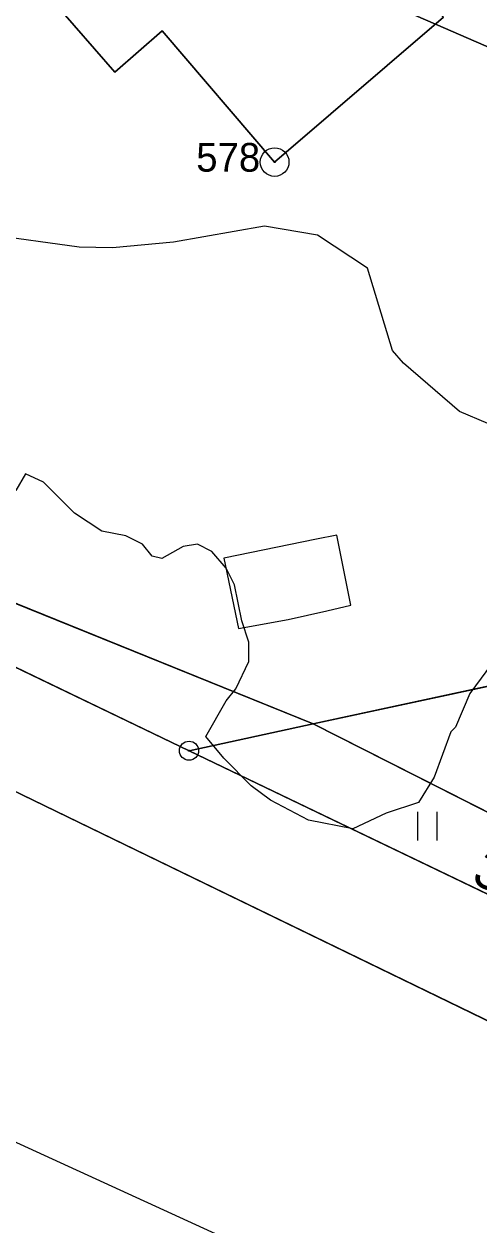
# Model space of a CAD drawing. Extents: x -706130 to -698555, y -971544 to -967260.
# Drawn here: x -704203.5 to -704179.6, y -969998.2 to -969935.4 of the extents above; entities that cross this region are included whole.
import ezdxf

# ---------------------------------------------------------------- set-up
doc = ezdxf.new("R2010")
doc.units = 0
for name, color, linetype in [('_Doplněk budov pro zastavěnost', 7, 'Continuous'), ('BPEJ hranice S', 7, 'Continuous'), ('BPEJ I-II trida ochrany S', 7, 'Continuous'), ('Docházková izochrona - BUS S', 7, 'Continuous'), ('Docházková izochrona - VLAK N', 7, 'Continuous'), ('KN_Budovy', 7, 'Continuous'), ('KN_Hranice_parcel', 7, 'Continuous'), ('KN_Parcelni cisla', 7, 'Continuous'), ('KN_Polygon parcely', 7, 'Continuous'), ('KN_POZEMKY_11_VODNI_PLOCHA', 7, 'Continuous'), ('KN_POZEMKY_13_ZASTAVENA PLOCHA', 7, 'Continuous'), ('KN_POZEMKY_14_OSTATNI PLOCHA', 7, 'Continuous'), ('KN_POZEMKY_7_TTP', 7, 'Continuous'), ('KN_VYUZITI_07_vodni plocha_tok prirozeny', 7, 'Continuous'), ('KN_VYUZITI_19_ostatni plocha_zelen', 7, 'Continuous'), ('KN_Značky bodu BP', 7, 'Continuous'), ('KN_Značky kultur', 7, 'Continuous'), ('Koridor pro revitalizaci a rozvolneni toku N', 7, 'Continuous'), ('Koridor pro revitalizaci a rozvolneni toku N ŠRAFY', 7, 'Continuous'), ('Plochy smíšené nezastavěného území všeobecné S', 7, 'Continuous'), ('Plochy smíšené obytné venkovské S', 7, 'Continuous'), ('Plochy vodní a vodnich toku S', 7, 'Continuous'), ('Regulační bloky v krajině S', 7, 'Continuous'), ('Regulační bloky v krajině S  TIS', 7, 'Continuous'), ('Regulační bloky zastavěné S', 7, 'Continuous'), ('VPO pro zvysovani retencnich schopnosti uzemi_obrys N', 7, 'Continuous'), ('VPO pro zvysovani retencnich schopnosti uzemi_plocha N', 7, 'Continuous'), ('Zastavene uzemi N', 7, 'Continuous'), ('Zastavene uzemi plochy N', 7, 'Continuous'), ('Záplavové území stanovene S', 7, 'Continuous'), ('Záplavového území_aktivní zóna S', 7, 'Continuous')]:
    doc.layers.add(name, color=color, linetype=linetype)

msp = doc.modelspace()

# ---------------------------------------------------------------- linework, layer by layer
at = {"layer": '_Doplněk budov pro zastavěnost'}
for p, q in [((-704188.155, -969962.304), (-704192.995, -969963.284)), ((-704187.085, -969962.084), (-704188.155, -969962.304)), ((-704186.345, -969965.754), (-704187.085, -969962.084)), ((-704192.995, -969963.284), (-704192.235, -969966.974)), ((-704189.635, -969966.494), (-704187.615, -969966.044)), ((-704187.615, -969966.044), (-704186.345, -969965.754)), ((-704192.235, -969966.974), (-704189.635, -969966.494))]:
    msp.add_line(p, q, dxfattribs=at)
at = {"layer": 'BPEJ hranice S'}
for points in [[(-704157.308, -969946.046), (-704181.918, -969935.367), (-704195.679, -969929.397), (-704203.883, -969924.062), (-704219.789, -969913.719), (-704221.046, -969912.902), (-704224.123, -969910.901), (-704229.357, -969907.497), (-704249.399, -969894.465), (-704249.882, -969894.151), (-704261.431, -969883.411)], [(-704261.431, -969883.411), (-704249.882, -969894.151), (-704249.399, -969894.465), (-704229.357, -969907.497), (-704224.123, -969910.901), (-704221.046, -969912.902), (-704219.789, -969913.719), (-704203.883, -969924.062), (-704195.679, -969929.397), (-704181.918, -969935.367), (-704157.308, -969946.046)]]:
    msp.add_lwpolyline(points, dxfattribs=at)
at = {"layer": 'BPEJ I-II trida ochrany S'}
for p, q in [((-704233.88, -969954.6), (-704194.82, -969973.36)), ((-704188.32, -969971.96), (-704213.18, -969961.9)), ((-704159.39, -969986.6), (-704188.32, -969971.96)), ((-704194.82, -969973.36), (-704169.4, -969985.57)), ((-704172.23, -969990.86), (-704204.16, -969975.37))]:
    msp.add_line(p, q, dxfattribs=at)
at = {"layer": 'Docházková izochrona - BUS S'}
msp.add_arc((-704361.829, -969946.93), 400, 155.51821, 17.33949, dxfattribs=at)
at = {"layer": 'Docházková izochrona - VLAK N'}
msp.add_circle((-704165.451, -969778.767), 800, dxfattribs=at)
at = {"layer": 'KN_Budovy'}
msp.add_lwpolyline([(-704206.37, -969926.07), (-704207.16, -969926.75), (-704201.23, -969933.62), (-704201.9, -969934.21), (-704198.7, -969937.88), (-704196.22, -969935.71), (-704190.34, -969942.58), (-704181.5, -969935.01), (-704187.72, -969927.72), (-704189.55, -969929.42), (-704198.12, -969919.41)], close=True, dxfattribs=at)
at = {"layer": 'KN_Hranice_parcel'}
for p, q in [((-704152.72, -969964.29), (-704188.32, -969971.96)), ((-704188.32, -969971.96), (-704194.82, -969973.36))]:
    msp.add_line(p, q, dxfattribs=at)
for points in [[(-704206.37, -969926.07), (-704207.16, -969926.75), (-704201.23, -969933.62), (-704201.9, -969934.21), (-704198.7, -969937.88), (-704196.22, -969935.71), (-704190.34, -969942.58), (-704181.5, -969935.01)], [(-704188.32, -969971.96), (-704213.18, -969961.9), (-704233.74, -969952.37), (-704257.09, -969942.09)], [(-704306.74, -969967.66), (-704300.54, -969958.24), (-704286.63, -969948.42), (-704276.82, -969945.17), (-704262.56, -969945), (-704247.36, -969948.47), (-704233.88, -969954.6), (-704194.82, -969973.36)], [(-704145.61, -969986.36), (-704159.39, -969986.6), (-704188.32, -969971.96)], [(-704194.82, -969973.36), (-704169.4, -969985.57), (-704153.75, -969991.81), (-704144.3, -969992.09)], [(-704144.17, -969997.74), (-704154.77, -969997.14), (-704172.23, -969990.86), (-704204.16, -969975.37)]]:
    msp.add_lwpolyline(points, dxfattribs=at)
at = {"layer": 'KN_Polygon parcely'}
for points in [[(-704279.32, -969886.64), (-704277.79, -969894.76), (-704268.46, -969891.59), (-704257.09, -969942.09), (-704233.74, -969952.37), (-704213.18, -969961.9), (-704188.32, -969971.96), (-704152.72, -969964.29)], [(-704181.5, -969935.01), (-704190.34, -969942.58), (-704196.22, -969935.71), (-704198.7, -969937.88), (-704201.9, -969934.21)], [(-704169.4, -969985.57), (-704194.82, -969973.36), (-704233.88, -969954.6), (-704247.36, -969948.47), (-704262.56, -969945), (-704276.82, -969945.17), (-704286.63, -969948.42), (-704300.54, -969958.24), (-704306.74, -969967.66), (-704308.45, -969972.54), (-704311.27, -969980.63), (-704313.97, -969994.18), (-704313.49, -969998.92)], [(-704309.18, -970004.65), (-704309.37, -969998.04), (-704309.48, -969994.09), (-704307.23, -969982.24), (-704302.54, -969969.8), (-704297.31, -969961.4), (-704284.55, -969952.62), (-704276.15, -969950.1), (-704262.78, -969950.38), (-704249.79, -969953.5), (-704236.61, -969959.63), (-704204.16, -969975.37), (-704172.23, -969990.86)]]:
    msp.add_lwpolyline(points, dxfattribs=at)
for points in [[(-704187.72, -969927.72), (-704189.55, -969929.42), (-704198.12, -969919.41), (-704206.37, -969926.07), (-704207.16, -969926.75), (-704201.23, -969933.62), (-704201.9, -969934.21), (-704198.7, -969937.88), (-704196.22, -969935.71), (-704190.34, -969942.58), (-704181.5, -969935.01)], [(-704309.48, -969966.33), (-704308.45, -969972.54), (-704306.74, -969967.66), (-704300.54, -969958.24), (-704286.63, -969948.42), (-704276.82, -969945.17), (-704262.56, -969945), (-704247.36, -969948.47), (-704233.88, -969954.6), (-704194.82, -969973.36), (-704188.32, -969971.96), (-704213.18, -969961.9), (-704233.74, -969952.37), (-704257.09, -969942.09), (-704269.4, -969939.37), (-704293.11, -969944.34), (-704308.17, -969962.06)], [(-704145.61, -969986.36), (-704152.72, -969964.29), (-704188.32, -969971.96), (-704159.39, -969986.6)], [(-704153.75, -969991.81), (-704144.3, -969992.09), (-704143.79, -969992.02), (-704145.61, -969986.36), (-704159.39, -969986.6), (-704188.32, -969971.96), (-704194.82, -969973.36), (-704169.4, -969985.57)], [(-704094.81, -970059.68), (-704100.68, -970046.76), (-704137.08, -970012.83), (-704142, -969997.56), (-704144.17, -969997.74), (-704154.77, -969997.14), (-704172.23, -969990.86), (-704204.16, -969975.37), (-704278.09, -969991.3), (-704277, -970020.28), (-704215.51, -970008.81), (-704204.03, -970027.51), (-704195.49, -970049.12)]]:
    msp.add_lwpolyline(points, close=True, dxfattribs=at)
at = {"layer": 'KN_POZEMKY_11_VODNI_PLOCHA'}
for p, q in [((-704233.88, -969954.6), (-704194.82, -969973.36)), ((-704194.82, -969973.36), (-704169.4, -969985.57)), ((-704172.23, -969990.86), (-704204.16, -969975.37))]:
    msp.add_line(p, q, dxfattribs=at)
at = {"layer": 'KN_POZEMKY_13_ZASTAVENA PLOCHA'}
for p, q in [((-704198.7, -969937.88), (-704201.9, -969934.21)), ((-704181.5, -969935.01), (-704190.34, -969942.58)), ((-704196.22, -969935.71), (-704198.7, -969937.88)), ((-704190.34, -969942.58), (-704196.22, -969935.71))]:
    msp.add_line(p, q, dxfattribs=at)
at = {"layer": 'KN_POZEMKY_14_OSTATNI PLOCHA'}
for p, q in [((-704201.9, -969934.21), (-704198.7, -969937.88)), ((-704190.34, -969942.58), (-704181.5, -969935.01)), ((-704198.7, -969937.88), (-704196.22, -969935.71)), ((-704196.22, -969935.71), (-704190.34, -969942.58)), ((-704188.32, -969971.96), (-704213.18, -969961.9)), ((-704188.32, -969971.96), (-704152.72, -969964.29)), ((-704152.72, -969964.29), (-704188.32, -969971.96)), ((-704159.39, -969986.6), (-704188.32, -969971.96))]:
    msp.add_line(p, q, dxfattribs=at)
at = {"layer": 'KN_POZEMKY_7_TTP'}
for p, q in [((-704194.82, -969973.36), (-704233.88, -969954.6)), ((-704213.18, -969961.9), (-704188.32, -969971.96)), ((-704194.82, -969973.36), (-704188.32, -969971.96)), ((-704188.32, -969971.96), (-704194.82, -969973.36)), ((-704188.32, -969971.96), (-704159.39, -969986.6)), ((-704169.4, -969985.57), (-704194.82, -969973.36)), ((-704204.16, -969975.37), (-704172.23, -969990.86))]:
    msp.add_line(p, q, dxfattribs=at)
at = {"layer": 'KN_VYUZITI_07_vodni plocha_tok prirozeny'}
for p, q in [((-704233.88, -969954.6), (-704194.82, -969973.36)), ((-704194.82, -969973.36), (-704169.4, -969985.57)), ((-704172.23, -969990.86), (-704204.16, -969975.37))]:
    msp.add_line(p, q, dxfattribs=at)
at = {"layer": 'KN_VYUZITI_19_ostatni plocha_zelen'}
for p, q in [((-704201.9, -969934.21), (-704198.7, -969937.88)), ((-704190.34, -969942.58), (-704181.5, -969935.01)), ((-704198.7, -969937.88), (-704196.22, -969935.71)), ((-704196.22, -969935.71), (-704190.34, -969942.58)), ((-704188.32, -969971.96), (-704213.18, -969961.9)), ((-704188.32, -969971.96), (-704152.72, -969964.29)), ((-704152.72, -969964.29), (-704188.32, -969971.96)), ((-704159.39, -969986.6), (-704188.32, -969971.96))]:
    msp.add_line(p, q, dxfattribs=at)
at = {"layer": 'KN_Značky bodu BP'}
for centre, radius in [((-704190.34, -969942.58), 0.75), ((-704190.34, -969942.58), 0.03), ((-704194.82, -969973.36), 0.5), ((-704194.82, -969973.36), 0.0303)]:
    msp.add_circle(centre, radius, dxfattribs=at)
at = {"layer": 'KN_Značky kultur'}
for p, q in [((-704182.841, -969978.05), (-704182.841, -969976.55)), ((-704181.84, -969978.05), (-704181.84, -969976.55))]:
    msp.add_line(p, q, dxfattribs=at)
at = {"layer": 'Koridor pro revitalizaci a rozvolneni toku N'}
for points in [[(-704115.964, -970021.522), (-704131.04, -969996.62), (-704133.64, -969990.62), (-704136.32, -969985.6), (-704140.36, -969985.93), (-704145.61, -969986.36), (-704159.39, -969986.6), (-704188.32, -969971.96), (-704213.18, -969961.9), (-704257.09, -969942.09), (-704269.4, -969939.37), (-704293.11, -969944.34), (-704308.17, -969962.06), (-704309.48, -969966.33), (-704308.45, -969972.54), (-704311.27, -969980.63), (-704313.97, -969994.18), (-704313.49, -969998.92)], [(-704289.744, -970009.662), (-704291.702, -969996.128), (-704291.763, -969995.21), (-704290.055, -969986.63), (-704286.296, -969977.365), (-704283.828, -969973.565), (-704276.428, -969968.376), (-704273.551, -969967.494), (-704264.641, -969967.648), (-704254.551, -969969.715), (-704212.614, -969989.839), (-704160.752, -970013.577)]]:
    msp.add_lwpolyline(points, dxfattribs=at)
at = {"layer": 'Koridor pro revitalizaci a rozvolneni toku N ŠRAFY'}
for points in [[(-704115.964, -970021.522), (-704131.04, -969996.62), (-704133.64, -969990.62), (-704136.32, -969985.6), (-704140.36, -969985.93), (-704145.61, -969986.36), (-704159.39, -969986.6), (-704188.32, -969971.96), (-704213.18, -969961.9), (-704257.09, -969942.09), (-704269.4, -969939.37), (-704293.11, -969944.34), (-704308.17, -969962.06), (-704309.48, -969966.33), (-704308.45, -969972.54), (-704311.27, -969980.63), (-704313.97, -969994.18), (-704313.49, -969998.92)], [(-704289.744, -970009.662), (-704291.702, -969996.128), (-704291.763, -969995.21), (-704290.055, -969986.63), (-704286.296, -969977.365), (-704283.828, -969973.565), (-704276.428, -969968.376), (-704273.551, -969967.494), (-704264.641, -969967.648), (-704254.551, -969969.715), (-704212.614, -969989.839), (-704160.752, -970013.577)]]:
    msp.add_lwpolyline(points, dxfattribs=at)
at = {"layer": 'Plochy smíšené nezastavěného území všeobecné S'}
for p, q in [((-704233.88, -969954.6), (-704194.82, -969973.36)), ((-704188.32, -969971.96), (-704213.18, -969961.9)), ((-704152.72, -969964.29), (-704188.32, -969971.96)), ((-704194.82, -969973.36), (-704169.4, -969985.57)), ((-704172.23, -969990.86), (-704204.16, -969975.37))]:
    msp.add_line(p, q, dxfattribs=at)
at = {"layer": 'Plochy smíšené obytné venkovské S'}
msp.add_line((-704188.32, -969971.96), (-704152.72, -969964.29), dxfattribs=at)
msp.add_lwpolyline([(-704233.74, -969952.37), (-704213.18, -969961.9), (-704188.32, -969971.96)], dxfattribs=at)
at = {"layer": 'Plochy vodní a vodnich toku S'}
for p, q in [((-704194.82, -969973.36), (-704233.88, -969954.6)), ((-704169.4, -969985.57), (-704194.82, -969973.36)), ((-704204.16, -969975.37), (-704172.23, -969990.86))]:
    msp.add_line(p, q, dxfattribs=at)
at = {"layer": 'Regulační bloky v krajině S'}
for p, q in [((-704194.82, -969973.36), (-704233.88, -969954.6)), ((-704233.88, -969954.6), (-704194.82, -969973.36)), ((-704188.32, -969971.96), (-704213.18, -969961.9)), ((-704152.72, -969964.29), (-704188.32, -969971.96)), ((-704169.4, -969985.57), (-704194.82, -969973.36)), ((-704194.82, -969973.36), (-704169.4, -969985.57)), ((-704204.16, -969975.37), (-704172.23, -969990.86)), ((-704172.23, -969990.86), (-704204.16, -969975.37))]:
    msp.add_line(p, q, dxfattribs=at)
at = {"layer": 'Regulační bloky v krajině S  TIS'}
for p, q in [((-704194.82, -969973.36), (-704233.88, -969954.6)), ((-704169.4, -969985.57), (-704194.82, -969973.36)), ((-704204.16, -969975.37), (-704172.23, -969990.86))]:
    msp.add_line(p, q, dxfattribs=at)
at = {"layer": 'Regulační bloky zastavěné S'}
msp.add_line((-704188.32, -969971.96), (-704152.72, -969964.29), dxfattribs=at)
msp.add_lwpolyline([(-704233.74, -969952.37), (-704213.18, -969961.9), (-704188.32, -969971.96)], dxfattribs=at)
at = {"layer": 'VPO pro zvysovani retencnich schopnosti uzemi_obrys N'}
for points in [[(-704115.964, -970021.522), (-704131.04, -969996.62), (-704133.64, -969990.62), (-704136.32, -969985.6), (-704140.36, -969985.93), (-704145.61, -969986.36), (-704159.39, -969986.6), (-704188.32, -969971.96), (-704213.18, -969961.9), (-704257.09, -969942.09), (-704269.4, -969939.37), (-704293.11, -969944.34), (-704308.17, -969962.06), (-704309.48, -969966.33), (-704308.45, -969972.54), (-704311.27, -969980.63), (-704313.97, -969994.18), (-704313.49, -969998.92)], [(-704289.744, -970009.662), (-704291.702, -969996.128), (-704291.763, -969995.21), (-704290.055, -969986.63), (-704286.296, -969977.365), (-704283.828, -969973.565), (-704276.428, -969968.376), (-704273.551, -969967.494), (-704264.641, -969967.648), (-704254.551, -969969.715), (-704212.614, -969989.839), (-704160.752, -970013.577)]]:
    msp.add_lwpolyline(points, dxfattribs=at)
at = {"layer": 'VPO pro zvysovani retencnich schopnosti uzemi_plocha N'}
for points in [[(-704115.964, -970021.522), (-704131.04, -969996.62), (-704133.64, -969990.62), (-704136.32, -969985.6), (-704140.36, -969985.93), (-704145.61, -969986.36), (-704159.39, -969986.6), (-704188.32, -969971.96), (-704213.18, -969961.9), (-704257.09, -969942.09), (-704269.4, -969939.37), (-704293.11, -969944.34), (-704308.17, -969962.06), (-704309.48, -969966.33), (-704308.45, -969972.54), (-704311.27, -969980.63), (-704313.97, -969994.18), (-704313.49, -969998.92)], [(-704289.744, -970009.662), (-704291.702, -969996.128), (-704291.763, -969995.21), (-704290.055, -969986.63), (-704286.296, -969977.365), (-704283.828, -969973.565), (-704276.428, -969968.376), (-704273.551, -969967.494), (-704264.641, -969967.648), (-704254.551, -969969.715), (-704212.614, -969989.839), (-704160.752, -970013.577)]]:
    msp.add_lwpolyline(points, dxfattribs=at)
at = {"layer": 'Zastavene uzemi N'}
msp.add_lwpolyline([(-704313.49, -969998.92), (-704313.97, -969994.18), (-704311.27, -969980.63), (-704308.45, -969972.54), (-704309.48, -969966.33), (-704308.17, -969962.06), (-704293.11, -969944.34), (-704269.4, -969939.37), (-704257.09, -969942.09), (-704233.74, -969952.37), (-704213.18, -969961.9), (-704188.32, -969971.96), (-704152.72, -969964.29), (-704156.51, -969947.86), (-704178.52, -969897.8), (-704185.49, -969866.77), (-704183.199, -969866.256), (-704174.79, -969864.37), (-704115.65, -969850.47), (-704116.39, -969847.33), (-704063.62, -969834.4), (-704027.82, -969825.63), (-703936.14, -969804.4)], dxfattribs=at)
at = {"layer": 'Zastavene uzemi plochy N'}
msp.add_lwpolyline([(-704313.49, -969998.92), (-704313.97, -969994.18), (-704311.27, -969980.63), (-704308.45, -969972.54), (-704309.48, -969966.33), (-704308.17, -969962.06), (-704293.11, -969944.34), (-704269.4, -969939.37), (-704257.09, -969942.09), (-704233.74, -969952.37), (-704213.18, -969961.9), (-704188.32, -969971.96), (-704152.72, -969964.29), (-704156.51, -969947.86), (-704178.52, -969897.8), (-704185.49, -969866.77), (-704183.199, -969866.256), (-704174.79, -969864.37), (-704115.65, -969850.47), (-704116.39, -969847.33), (-704063.62, -969834.4), (-704027.82, -969825.63), (-703936.14, -969804.4)], dxfattribs=at)
at = {"layer": 'Záplavové území stanovene S'}
msp.add_lwpolyline([(-704179.184, -969956.241), (-704180.659, -969955.625), (-704183.597, -969953.097), (-704184.177, -969952.427), (-704185.479, -969948.125), (-704188.094, -969946.406), (-704190.875, -969945.938), (-704195.625, -969946.766), (-704198.822, -969947.072), (-704200.568, -969947.031), (-704205.388, -969946.362)], dxfattribs=at)
at = {"layer": 'Záplavového území_aktivní zóna S'}
msp.add_lwpolyline([(-704178.688, -969968.438), (-704180.125, -969970.375), (-704180.875, -969972.125), (-704181.125, -969972.375), (-704182, -969974.75), (-704182.812, -969976.062), (-704184.5, -969976.625), (-704186.25, -969977.438), (-704188.562, -969977), (-704190.562, -969975.938), (-704191.562, -969975.188), (-704193, -969973.75), (-704193.938, -969972.625), (-704192.875, -969970.75), (-704192.375, -969970.125), (-704191.688, -969968.688), (-704191.688, -969967.688), (-704192.062, -969966.562), (-704192.438, -969964.688), (-704192.875, -969963.812), (-704193.625, -969962.938), (-704194.375, -969962.562), (-704195.125, -969962.688), (-704196.25, -969963.312), (-704196.75, -969963.188), (-704197.25, -969962.562), (-704198.125, -969962.125), (-704199.375, -969961.875), (-704200.812, -969960.938), (-704202.438, -969959.312), (-704203.375, -969958.875), (-704203.875, -969959.75)], dxfattribs=at)

# ---------------------------------------------------------------- texts
at = {"layer": 'KN_Parcelni cisla'}
msp.add_text('371/3', height=2, rotation=335, dxfattribs=at).set_placement((-704180.109, -969980.23))
at = {"layer": 'KN_Značky bodu BP'}
msp.add_text('578', height=1.5, dxfattribs=at).set_placement((-704194.443, -969943.08))

doc.saveas('drawing.dxf')
